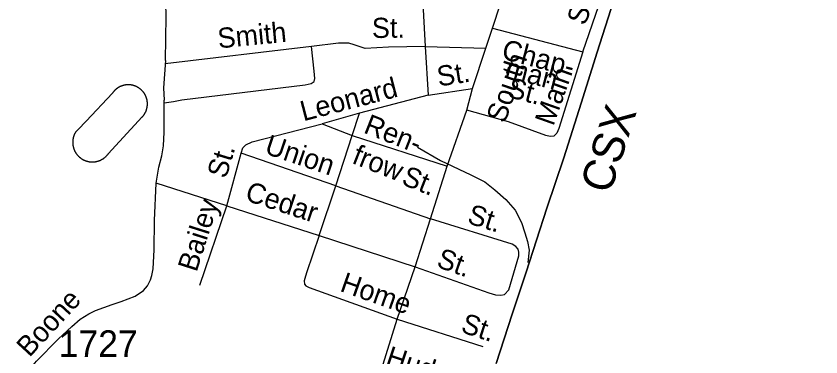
# Model space of a CAD drawing. Extents: x 2220236 to 2384410, y 720751 to 894131.
# Drawn here: x 2351329 to 2355118, y 790860 to 792466 of the extents above; entities that cross this region are included whole.
import ezdxf

# ---------------------------------------------------------------- set-up
doc = ezdxf.new("R2010")
doc.units = 0
for name, color, linetype in [('Exist Boundary Political CountyLine', 7, 'Continuous'), ('Exist Railroad Mainline', 7, 'Continuous'), ('Exist Railroad Mainline Label', 7, 'Continuous'), ('Exist Railroad Siding', 7, 'Continuous'), ('Exist Road Non-System Type 51', 7, 'Continuous'), ('Exist Road Non-System Type 51 Label', 7, 'Continuous'), ('Exist Road Primary US Attributed', 7, 'Continuous'), ('Exist Road Primary US Label', 7, 'Continuous'), ('Exist Road Secondary Type 51 Number Label', 7, 'Continuous')]:
    doc.layers.add(name, color=color, linetype=linetype)

msp = doc.modelspace()

# ---------------------------------------------------------------- linework, layer by layer
at = {"layer": 'Exist Boundary Political CountyLine'}
msp.add_lwpolyline([(2354972.3, 795071.7), (2354855.5, 794713.5), (2354740.7, 794364.8), (2354639.1, 794046.6), (2354543.2, 793754.9), (2354437.8, 793434.7), (2354362.8, 793205.7), (2354255.5, 792877.9), (2354141.6, 792535.9), (2354064.7, 792295.5), (2353988.7, 792056.1), (2353908, 791798.6), (2353828.2, 791561.1), (2353730.4, 791259.9), (2353664, 791062.2), (2353589, 790829.5)], dxfattribs=at)
at = {"layer": 'Exist Railroad Mainline'}
msp.add_lwpolyline([(2353589, 790829.5), (2353664, 791062.2), (2353730.4, 791259.9), (2353828.2, 791561.1), (2353908, 791798.6), (2353988.7, 792056.1), (2354064.7, 792295.5), (2354141.6, 792535.9), (2354255.5, 792877.9), (2354362.8, 793205.7), (2354437.8, 793434.7), (2354543.2, 793754.9), (2354639.1, 794046.6), (2354740.7, 794364.8), (2354855.5, 794713.5), (2354972.3, 795071.7)], dxfattribs=at)
at = {"layer": 'Exist Railroad Siding'}
msp.add_lwpolyline([(2353218.4, 791848.7), (2353327, 791786.1), (2353469.9, 791717.7), (2353536.3, 791684.6), (2353582.6, 791647.1), (2353633.8, 791602.2), (2353679.2, 791551.7), (2353708.4, 791493.2), (2353723.5, 791444.7), (2353736.9, 791404.4), (2353745.1, 791363.3), (2353738.6, 791305.5)], dxfattribs=at)
at = {"layer": 'Exist Road Non-System Type 51'}
for p, q in [((2353235.2, 792703.4), (2353254.7, 792323)), ((2353571.5, 792408.8), (2353996.8, 792297.9)), ((2352719.1, 792323), (2352030.9, 792241.7)), ((2353254.7, 792323), (2353540.8, 792314.5)), ((2353254.7, 792323), (2353269.5, 792093.3)), ((2353269.5, 792093.3), (2353477, 792125.8)), ((2353269.5, 792093.3), (2352946.4, 792008.2)), ((2352946.4, 792008.2), (2352769.1, 791959.2)), ((2352910.7, 791904), (2352946.4, 792008.2)), ((2351762.8, 791817.3), (2351922.8, 791990.9)), ((2352769.1, 791959.2), (2352910.7, 791904)), ((2352833.8, 791666.1), (2352910.7, 791904)), ((2352910.7, 791904), (2353358.8, 791758.5)), ((2352321.5, 791572.9), (2352389, 791820.9)), ((2352833.8, 791666.1), (2352389, 791820.9)), ((2352321.5, 791572.9), (2351987.6, 791678.5)), ((2352756.4, 791431.8), (2352833.8, 791666.1)), ((2352833.8, 791666.1), (2353280.4, 791511.5)), ((2352194.5, 791198.7), (2352321.5, 791572.9)), ((2352321.5, 791572.9), (2352756.4, 791431.8)), ((2352756.4, 791431.8), (2353207.2, 791284.8)), ((2353123.6, 791038.5), (2353525.5, 790908.7))]:
    msp.add_line(p, q, dxfattribs=at)
for points in [[(2353996.8, 792297.9), (2354072.1, 792516.8), (2354073.8, 792534.7), (2354067.7, 792552.7), (2354057.4, 792574.7), (2354043.3, 792586.5), (2354009, 792601.9), (2353664, 792697.9)], [(2352031.9, 792256.3), (2352035.4, 792464.3), (2352034.6, 792528.3), (2352044.1, 792570.3), (2352073.5, 792624.7)], [(2352025.5, 792057.5), (2352070.4, 792063.3), (2352109.5, 792071.2), (2352690.4, 792142.3), (2352718.1, 792148.3), (2352732, 792158.2), (2352736, 792172.1), (2352732.2, 792206.8), (2352719.1, 792323)], [(2353254.7, 792323), (2353082.9, 792319.6), (2352972.7, 792313.6), (2352921.1, 792330.5), (2352894.7, 792338.7), (2352846.7, 792338.2), (2352719.1, 792323)], [(2353996.8, 792297.9), (2353884.2, 791936.7), (2353875.4, 791914.6), (2353860.4, 791901), (2353843.5, 791899), (2353822.7, 791903), (2353646.8, 791967.9), (2353450.2, 792023.5)], [(2352031.9, 792256.3), (2352023.5, 792128.4), (2352025.4, 792070.8)], [(2351907.8, 792127), (2351906.5, 792127.9), (2351905.2, 792128.7), (2351903.8, 792129.6), (2351902.5, 792130.4), (2351901.1, 792131.1), (2351899.7, 792131.9), (2351898.4, 792132.6), (2351896.9, 792133.3), (2351895.5, 792134), (2351894.1, 792134.7), (2351892.7, 792135.3), (2351891.2, 792135.9), (2351889.8, 792136.5), (2351888.3, 792137.1), (2351886.8, 792137.6), (2351885.3, 792138.1), (2351883.8, 792138.6), (2351882.3, 792139), (2351880.8, 792139.5), (2351879.3, 792139.9), (2351877.8, 792140.2), (2351876.2, 792140.6), (2351874.7, 792140.9), (2351873.2, 792141.2), (2351871.6, 792141.5), (2351870.1, 792141.7), (2351868.5, 792141.9), (2351866.9, 792142.1), (2351865.4, 792142.3), (2351863.8, 792142.4), (2351862.2, 792142.5), (2351860.7, 792142.6), (2351859.1, 792142.6), (2351857.5, 792142.6), (2351856, 792142.6), (2351854.4, 792142.6), (2351852.8, 792142.5), (2351851.3, 792142.5), (2351849.7, 792142.3), (2351848.1, 792142.2), (2351846.6, 792142), (2351845, 792141.8), (2351843.4, 792141.6), (2351841.9, 792141.4), (2351840.3, 792141.1), (2351838.8, 792140.8), (2351837.3, 792140.4), (2351835.7, 792140.1), (2351834.2, 792139.7), (2351832.7, 792139.3), (2351831.2, 792138.9), (2351829.7, 792138.4), (2351828.2, 792137.9), (2351826.7, 792137.4), (2351825.2, 792136.8), (2351823.8, 792136.3), (2351822.3, 792135.7), (2351820.9, 792135.1), (2351819.4, 792134.4), (2351818, 792133.8), (2351816.6, 792133.1), (2351815.2, 792132.3), (2351813.8, 792131.6), (2351812.5, 792130.8), (2351811.1, 792130), (2351809.8, 792129.2), (2351808.4, 792128.4), (2351807.1, 792127.5), (2351805.8, 792126.7), (2351804.5, 792125.7), (2351803.3, 792124.8), (2351802, 792123.9), (2351800.8, 792122.9), (2351799.5, 792121.9), (2351798.3, 792120.9), (2351797.2, 792119.9), (2351796, 792118.8), (2351794.9, 792117.7), (2351793.7, 792116.6), (2351792.6, 792115.5), (2351791.5, 792114.4), (2351790.5, 792113.2), (2351789.4, 792112.1), (2351788.4, 792110.9), (2351787.4, 792109.7), (2351786.4, 792108.4), (2351785.4, 792107.2), (2351784.5, 792106), (2351783.6, 792104.7), (2351782.7, 792103.4)], [(2351922.8, 791990.9), (2351923.8, 791992), (2351924.9, 791993.2), (2351925.9, 791994.4), (2351926.9, 791995.6), (2351927.9, 791996.8), (2351928.9, 791998.1), (2351929.8, 791999.3), (2351930.7, 792000.6), (2351931.6, 792001.9), (2351932.5, 792003.2), (2351933.3, 792004.5), (2351934.1, 792005.9), (2351934.9, 792007.2), (2351935.7, 792008.6), (2351936.5, 792010), (2351937.2, 792011.4), (2351937.9, 792012.8), (2351938.6, 792014.2), (2351939.3, 792015.6), (2351939.9, 792017.1), (2351940.5, 792018.5), (2351941.1, 792020), (2351941.6, 792021.4), (2351942.2, 792022.9), (2351942.7, 792024.4), (2351943.1, 792025.9), (2351943.6, 792027.4), (2351944, 792028.9), (2351944.4, 792030.4), (2351944.8, 792032), (2351945.1, 792033.5), (2351945.5, 792035), (2351945.7, 792036.6), (2351946, 792038.1), (2351946.2, 792039.7), (2351946.5, 792041.2), (2351946.6, 792042.8), (2351946.8, 792044.4), (2351946.9, 792045.9), (2351947, 792047.5), (2351947.1, 792049.1), (2351947.1, 792050.6), (2351947.2, 792052.2), (2351947.2, 792053.8), (2351947.1, 792055.3), (2351947.1, 792056.9), (2351947, 792058.5), (2351946.9, 792060), (2351946.7, 792061.6), (2351946.5, 792063.2), (2351946.3, 792064.7), (2351946.1, 792066.3), (2351945.9, 792067.8), (2351945.6, 792069.4), (2351945.3, 792070.9), (2351944.9, 792072.5), (2351944.6, 792074), (2351944.2, 792075.5), (2351943.8, 792077), (2351943.3, 792078.5), (2351942.9, 792080), (2351942.4, 792081.5), (2351941.9, 792083), (2351941.3, 792084.5), (2351940.7, 792086), (2351940.1, 792087.4), (2351939.5, 792088.8), (2351938.9, 792090.3), (2351938.2, 792091.7), (2351937.5, 792093.1), (2351936.8, 792094.5), (2351936.1, 792095.9), (2351935.3, 792097.3), (2351934.5, 792098.6), (2351933.7, 792100), (2351932.8, 792101.3), (2351932, 792102.6), (2351931.1, 792103.9), (2351930.2, 792105.2), (2351929.3, 792106.5), (2351928.3, 792107.7), (2351927.3, 792108.9), (2351926.3, 792110.2), (2351925.3, 792111.4), (2351924.3, 792112.5), (2351923.2, 792113.7), (2351922.2, 792114.8), (2351921.1, 792116), (2351919.9, 792117.1), (2351918.8, 792118.2), (2351917.7, 792119.2), (2351916.5, 792120.3), (2351915.3, 792121.3), (2351914.1, 792122.3), (2351912.9, 792123.3), (2351911.6, 792124.2), (2351910.4, 792125.2), (2351909.1, 792126.1), (2351907.8, 792127)], [(2351782.7, 792103.4), (2351658.1, 791971.8), (2351621.8, 791932), (2351608.9, 791919.4)], [(2351987.6, 791678.5), (2352001.5, 791754.6), (2352015.3, 791808.3), (2352022.2, 791855), (2352025.7, 791919.1), (2352025.7, 792031.6), (2352025.4, 792070.8)], [(2352389, 791820.9), (2352396.6, 791844.8), (2352410.5, 791859), (2352440.3, 791873.4), (2352769.1, 791959.2)], [(2351608.9, 791919.4), (2351608, 791918), (2351607.2, 791916.6), (2351606.5, 791915.2), (2351605.7, 791913.8), (2351605, 791912.4), (2351604.3, 791910.9), (2351603.6, 791909.5), (2351603, 791908), (2351602.4, 791906.5), (2351601.8, 791905), (2351601.2, 791903.5), (2351600.6, 791902), (2351600.1, 791900.5), (2351599.6, 791899), (2351599.2, 791897.4), (2351598.7, 791895.9), (2351598.3, 791894.3), (2351597.9, 791892.7), (2351597.6, 791891.2), (2351597.3, 791889.6), (2351597, 791888), (2351596.7, 791886.4), (2351596.4, 791884.9), (2351596.2, 791883.3), (2351596, 791881.7), (2351595.9, 791880.1), (2351595.7, 791878.5), (2351595.6, 791876.9), (2351595.5, 791875.3), (2351595.5, 791873.7), (2351595.5, 791872), (2351595.5, 791870.4), (2351595.5, 791868.8), (2351595.6, 791867.2), (2351595.6, 791865.6), (2351595.8, 791864), (2351595.9, 791862.4), (2351596.1, 791860.8), (2351596.3, 791859.2), (2351596.5, 791857.6), (2351596.8, 791856), (2351597, 791854.5), (2351597.3, 791852.9), (2351597.7, 791851.3), (2351598, 791849.7), (2351598.4, 791848.2), (2351598.9, 791846.6), (2351599.3, 791845.1), (2351599.8, 791843.5), (2351600.3, 791842), (2351600.8, 791840.5), (2351601.4, 791839), (2351601.9, 791837.5), (2351602.5, 791836), (2351603.2, 791834.5), (2351603.8, 791833.1), (2351604.5, 791831.6), (2351605.2, 791830.2), (2351605.9, 791828.7), (2351606.7, 791827.3), (2351607.5, 791825.9), (2351608.3, 791824.5), (2351609.1, 791823.1), (2351610, 791821.8), (2351610.8, 791820.4), (2351611.7, 791819.1), (2351612.7, 791817.8), (2351613.6, 791816.5), (2351614.6, 791815.2), (2351615.6, 791813.9), (2351616.6, 791812.7), (2351617.6, 791811.4), (2351618.7, 791810.2), (2351619.7, 791809), (2351620.8, 791807.9), (2351621.9, 791806.7), (2351623.1, 791805.6), (2351624.2, 791804.4), (2351625.4, 791803.3), (2351626.6, 791802.3), (2351627.8, 791801.2), (2351629.1, 791800.2), (2351630.3, 791799.2), (2351631.6, 791798.2), (2351632.9, 791797.2), (2351634.2, 791796.3), (2351635.5, 791795.3), (2351636.8, 791794.4), (2351638.1, 791793.6), (2351639.5, 791792.7), (2351640.9, 791791.9), (2351642.3, 791791.1), (2351643.7, 791790.3), (2351645.1, 791789.5), (2351646.5, 791788.8), (2351648, 791788.1), (2351649.4, 791787.4), (2351650.9, 791786.8), (2351652.4, 791786.1)], [(2351652.4, 791786.1), (2351653.9, 791785.5), (2351655.4, 791784.9), (2351656.9, 791784.4), (2351658.4, 791783.9), (2351659.9, 791783.4), (2351661.5, 791782.9), (2351663, 791782.4), (2351664.6, 791782), (2351666.1, 791781.6), (2351667.7, 791781.3), (2351669.3, 791780.9), (2351670.8, 791780.6), (2351672.4, 791780.3), (2351674, 791780.1), (2351675.6, 791779.9), (2351677.2, 791779.7), (2351678.8, 791779.5), (2351680.4, 791779.3), (2351682, 791779.2), (2351683.6, 791779.1), (2351685.2, 791779.1), (2351686.8, 791779), (2351688.4, 791779), (2351690, 791779.1), (2351691.6, 791779.1), (2351693.2, 791779.2), (2351694.8, 791779.3), (2351696.4, 791779.4), (2351698, 791779.6), (2351699.6, 791779.8), (2351701.2, 791780), (2351702.8, 791780.2), (2351704.4, 791780.5), (2351706, 791780.8), (2351707.6, 791781.1), (2351709.1, 791781.5), (2351710.7, 791781.9), (2351712.2, 791782.3), (2351713.8, 791782.7), (2351715.3, 791783.2), (2351716.9, 791783.7), (2351718.4, 791784.2), (2351719.9, 791784.7), (2351721.4, 791785.3), (2351722.9, 791785.9), (2351724.4, 791786.5), (2351725.8, 791787.2), (2351727.3, 791787.8), (2351728.8, 791788.5), (2351730.2, 791789.3), (2351731.6, 791790), (2351733, 791790.8), (2351734.4, 791791.6), (2351735.8, 791792.4), (2351737.2, 791793.3), (2351738.5, 791794.1), (2351739.9, 791795), (2351741.2, 791795.9), (2351742.5, 791796.9), (2351743.8, 791797.8), (2351745, 791798.8), (2351746.3, 791799.8), (2351747.5, 791800.8), (2351748.8, 791801.9), (2351750, 791803), (2351751.1, 791804), (2351752.3, 791805.2), (2351753.4, 791806.3), (2351754.6, 791807.4), (2351755.7, 791808.6), (2351756.8, 791809.8), (2351757.8, 791811), (2351758.9, 791812.2), (2351759.9, 791813.5), (2351760.9, 791814.7), (2351761.9, 791816), (2351762.8, 791817.3)], [(2351339.9, 790612.9), (2351343.2, 790697), (2351347.3, 790734.7), (2351358, 790756.2), (2351378.2, 790784.5), (2351425.3, 790841), (2351527.5, 790943.3), (2351592, 791003.9), (2351631, 791037.5), (2351671.4, 791063.1), (2351702.3, 791079.2), (2351781.8, 791107.3), (2351823.3, 791121.2), (2351889, 791147.1), (2351928.8, 791173.1), (2351947.9, 791195.6), (2351961.7, 791223.3), (2351968.6, 791244), (2351973.8, 791275.2), (2351979, 791365.2), (2351980.7, 791503.7), (2351987.6, 791678.5)], [(2353207.2, 791284.8), (2353554.6, 791163), (2353585.5, 791152.2), (2353610.3, 791151.2), (2353627.8, 791153.9), (2353648.3, 791176.9), (2353696.3, 791336.6), (2353696.2, 791354.6), (2353692, 791368.7), (2353681.9, 791380.5), (2353663.6, 791392.3), (2353280.4, 791511.5)], [(2352756.4, 791431.8), (2352695.8, 791257), (2352687.9, 791229.2), (2352684.9, 791218.3), (2352686.9, 791203.4), (2352692.5, 791194.6), (2352708.6, 791186.8), (2353123.6, 791038.5)]]:
    msp.add_lwpolyline(points, dxfattribs=at)
at = {"layer": 'Exist Road Primary US Attributed'}
msp.add_lwpolyline([(2353000.4, 790646), (2353049.1, 790801), (2353123.6, 791038.5), (2353207.2, 791284.8), (2353280.4, 791511.5), (2353358.8, 791758.5), (2353450.2, 792023.5), (2353477, 792125.8), (2353540.8, 792314.5), (2353571.5, 792408.8), (2353646.8, 792639.5), (2353664, 792697.9), (2353771.1, 793026.6), (2353995.7, 793723.4), (2354190.2, 794335.6), (2354323.4, 794739), (2354464.8, 795188), (2354608.5, 795632.2), (2354625.9, 795670.4), (2354758.9, 796083.8), (2354776.2, 796150.1), (2354878.2, 796485.2), (2354997.8, 796838.4), (2355117.9, 797165.9)], dxfattribs=at)

# ---------------------------------------------------------------- texts
at = {"layer": 'Exist Railroad Mainline Label'}
msp.add_text('CSX', height=150, rotation=72.1053, dxfattribs=at).set_placement((2354124.7, 791623.2))
at = {"layer": 'Exist Road Non-System Type 51 Label'}
for s, rotation, p in [('St.', 70.0177, (2354008.2, 792417.8)), ('Smith', 5.5928, (2352282.3, 792313.8)), ('St.', 0.6316, (2353004.4, 792362.9)), ('Chap-', 345.3852, (2353609.7, 792266.8)), ('St.', 8.9017, (2353318, 792134.1)), ('man', 345.3852, (2353625.7, 792179.9)), ('Main', 70.4524, (2353858.2, 791944.6)), ('Leonard', 14.6253, (2352681.2, 791970.2)), ('St.', 345.3852, (2353636.8, 792086.7)), ('Ren-', 338.4438, (2352960, 791918.4)), ('Union', 341.3463, (2352493.8, 791820.2)), ('frow', 338.4438, (2352905, 791774.7)), ('St.', 73.1306, (2352317, 791696.5)), ('St.', 338.4438, (2353138.5, 791675.2)), ('Cedar', 341.8333, (2352401.7, 791599.6)), ('Bailey', 72.345, (2352178.5, 791256.6)), ('St.', 342.7211, (2353448.1, 791491.7)), ('St.', 340.679, (2353303.3, 791285.9)), ('Home', 340.5558, (2352848.8, 791172.1)), ('Boone', 47.2196, (2351391.6, 790855)), ('St.', 341.8916, (2353417.8, 790978.4)), ('Hudson', 341.6514, (2353063, 790823))]:
    msp.add_text(s, height=95, rotation=rotation, dxfattribs=at).set_placement(p)
at = {"layer": 'Exist Road Primary US Label'}
msp.add_text('South', height=95, rotation=71.3194, dxfattribs=at).set_placement((2353630.9, 791957.8))
at = {"layer": 'Exist Road Secondary Type 51 Number Label'}
msp.add_text('1727', height=125, dxfattribs=at).set_placement((2351529.6, 790860.5))

doc.saveas('drawing.dxf')
